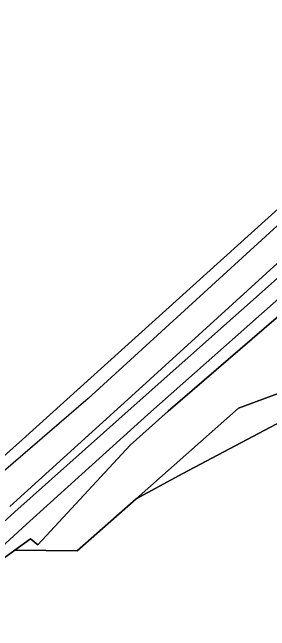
# Model space of a CAD drawing. Extents: x -761891 to -756141, y -1178507 to -1171885.
# Drawn here: x -760127.7 to -760026.3, y -1175537.2 to -1175293.7 of the extents above; entities that cross this region are included whole.
import ezdxf

# ---------------------------------------------------------------- set-up
doc = ezdxf.new("R2010")
doc.units = 0
for name, color, linetype in [('Hranice parcel', 7, 'Continuous'), ('Polygon parcely', 7, 'Continuous'), ('Vnitřní kresba', 7, 'Continuous')]:
    doc.layers.add(name, color=color, linetype=linetype)

msp = doc.modelspace()

# ---------------------------------------------------------------- linework, layer by layer
at = {"layer": 'Hranice parcel'}
msp.add_line((-760155.34, -1175490.18), (-760123.74, -1175461.95), dxfattribs=at)
for points in [[(-760123.74, -1175461.95), (-760000, -1175350.32), (-759985.95, -1175337.49), (-759893.12, -1175252.76)], [(-759875.72, -1175270.61), (-759892.54, -1175281.87), (-759895.34, -1175283.74), (-759920.33, -1175301.61), (-759934.47, -1175313.73), (-759963.32, -1175339.72), (-759986.24, -1175361.94), (-760000.01, -1175375.77), (-760017.4, -1175393.22), (-760078.48, -1175447.46), (-760126.78, -1175490.39), (-760155.12, -1175516.17), (-760158.15, -1175518.92), (-760178.27, -1175537.24)], [(-760126.71, -1175505.59), (-760120.5, -1175501.13), (-760117.61, -1175503.46), (-760081.27, -1175464.19), (-760066.26, -1175450.84), (-760000.03, -1175393.76), (-759988.76, -1175383.32), (-759952.72, -1175342.25), (-759946.33, -1175336.04), (-759923.08, -1175317.81), (-759907.36, -1175305.56), (-759893.73, -1175295.29), (-759885.94, -1175290.85)], [(-759771.84, -1175451.65), (-759782.24, -1175454.51), (-759793.53, -1175458.72), (-759801.82, -1175461.82), (-759896.74, -1175421.46), (-759920.92, -1175415.04), (-759933.49, -1175410.72), (-760038.62, -1175449.6), (-760078.96, -1175485.28)], [(-759780.62, -1175478.89), (-759791.42, -1175484.57), (-759797.88, -1175481.23), (-759805.82, -1175469.03), (-759863.17, -1175440.14), (-759895.88, -1175430.66), (-759926.88, -1175427.48), (-760002.05, -1175451.52), (-760023.69, -1175455.89), (-760060.48, -1175475.38), (-760078.96, -1175485.28)], [(-760078.96, -1175485.28), (-760102.13, -1175505.77), (-760126.71, -1175505.59)], [(-760154.05, -1175527.43), (-760152.96, -1175526.69), (-760146.51, -1175521.11), (-760137.59, -1175513.4), (-760126.71, -1175505.59)]]:
    msp.add_lwpolyline(points, dxfattribs=at)
at = {"layer": 'Polygon parcely'}
for points in [[(-760253.73, -1175177.38), (-760284.28, -1175295.72), (-760288.4, -1175317.27), (-760292.27, -1175334.11), (-760288.12, -1175363.58), (-760270.99, -1175412.35), (-760268.83, -1175419.45), (-760261.2, -1175418.96), (-760250.09, -1175418.24), (-760207.8, -1175427.07), (-760222.46, -1175426.73), (-760204.97, -1175438.3), (-760184.65, -1175454.99), (-760155.34, -1175490.18), (-760123.74, -1175461.95), (-760000, -1175350.32), (-759985.95, -1175337.49), (-759893.12, -1175252.76)], [(-759893.12, -1175252.76), (-759985.95, -1175337.49), (-760000, -1175350.32), (-760123.74, -1175461.95), (-760155.34, -1175490.18)], [(-759895.34, -1175283.74), (-759920.33, -1175301.61), (-759934.47, -1175313.73), (-759963.32, -1175339.72), (-759986.24, -1175361.94), (-760000.01, -1175375.77), (-760017.4, -1175393.22), (-760078.48, -1175447.46), (-760126.78, -1175490.39), (-760155.12, -1175516.17)], [(-760155.12, -1175516.17), (-760126.78, -1175490.39), (-760078.48, -1175447.46), (-760017.4, -1175393.22), (-760000.01, -1175375.77), (-759986.24, -1175361.94), (-759963.32, -1175339.72), (-759934.47, -1175313.73), (-759920.33, -1175301.61), (-759895.34, -1175283.74)], [(-760137.59, -1175513.4), (-760126.71, -1175505.59), (-760120.5, -1175501.13), (-760117.61, -1175503.46), (-760081.27, -1175464.19), (-760066.26, -1175450.84), (-760000.03, -1175393.76), (-759988.76, -1175383.32), (-759952.72, -1175342.25), (-759946.33, -1175336.04), (-759923.08, -1175317.81), (-759907.36, -1175305.56), (-759893.73, -1175295.29), (-759885.94, -1175290.85)], [(-759840.49, -1175352.75), (-759885.94, -1175290.85), (-759893.73, -1175295.29), (-759907.36, -1175305.56), (-759923.08, -1175317.81), (-759946.33, -1175336.04), (-759952.72, -1175342.25), (-759988.76, -1175383.32), (-760000.03, -1175393.76), (-760066.26, -1175450.84), (-760081.27, -1175464.19), (-760117.61, -1175503.46), (-760120.5, -1175501.13), (-760126.71, -1175505.59), (-760102.13, -1175505.77), (-760078.96, -1175485.28), (-760038.62, -1175449.6), (-759933.49, -1175410.72), (-759920.92, -1175415.04), (-759896.74, -1175421.46), (-759801.82, -1175461.82)], [(-759863.17, -1175440.14), (-759895.88, -1175430.66), (-759926.88, -1175427.48), (-760002.05, -1175451.52), (-760023.69, -1175455.89), (-760060.48, -1175475.38), (-760078.96, -1175485.28), (-760102.13, -1175505.77), (-760126.71, -1175505.59), (-760137.59, -1175513.4)]]:
    msp.add_lwpolyline(points, dxfattribs=at)
msp.add_lwpolyline([(-759920.92, -1175415.04), (-759933.49, -1175410.72), (-760038.62, -1175449.6), (-760078.96, -1175485.28), (-760060.48, -1175475.38), (-760023.69, -1175455.89), (-760002.05, -1175451.52), (-759926.88, -1175427.48), (-759895.88, -1175430.66), (-759863.17, -1175440.14), (-759805.82, -1175469.03), (-759797.88, -1175481.23), (-759791.42, -1175484.57), (-759780.62, -1175478.89), (-759774.09, -1175455.51), (-759771.84, -1175451.65), (-759782.24, -1175454.51), (-759793.53, -1175458.72), (-759801.82, -1175461.82), (-759896.74, -1175421.46)], close=True, dxfattribs=at)
at = {"layer": 'Vnitřní kresba'}
for p, q in [((-759971.23, -1175330.1), (-760097.87, -1175445.79)), ((-760080.79, -1175444.86), (-760020.31, -1175389.82)), ((-760074.3, -1175452.15), (-760013.32, -1175398)), ((-760097.87, -1175445.79), (-760131.2, -1175474.52)), ((-760080.79, -1175444.86), (-760128.68, -1175488.29)), ((-760122.27, -1175495.39), (-760074.3, -1175452.15)), ((-760161.55, -1175531.3), (-760122.27, -1175495.39))]:
    msp.add_line(p, q, dxfattribs=at)

doc.saveas('drawing.dxf')
